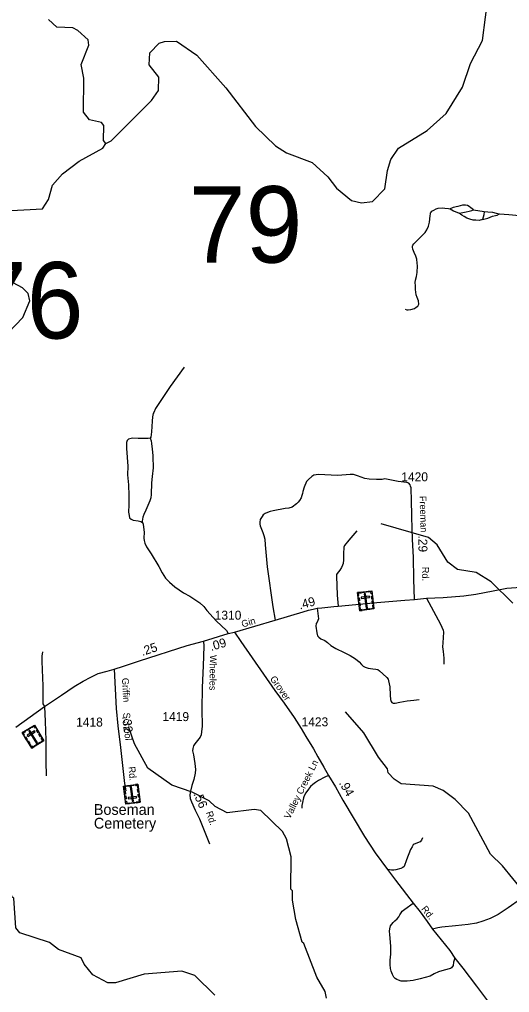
# Model space of a CAD drawing. Extents: x 2220236 to 2384410, y 720751 to 894131.
# Drawn here: x 2302795 to 2309628, y 851003 to 864576 of the extents above; entities that cross this region are included whole.
import ezdxf

# ---------------------------------------------------------------- set-up
doc = ezdxf.new("R2010")
doc.units = 0
doc.layers.add('Default', color=7, linetype='Continuous')

msp = doc.modelspace()

# ---------------------------------------------------------------- linework, layer by layer
at = {"layer": 'Default'}
msp.add_line((2309125, 861920), (2309273, 861897), dxfattribs=at)
for points in [[(2304000, 862845), (2304074, 862881), (2304635, 863446), (2304733, 863587), (2304739, 863772), (2304604, 863943), (2304611, 864111), (2304743, 864244), (2304817, 864270), (2304984, 864274), (2305269, 864076), (2305674, 863623), (2306088, 863085), (2306366, 862814), (2306517, 862715), (2306876, 862579), (2307095, 862381), (2307214, 862222), (2307424, 862050), (2307565, 862020), (2307715, 862036), (2307888, 862214), (2307927, 862471), (2307975, 862624), (2308082, 862783), (2308479, 863029), (2308743, 863266), (2308972, 863633), (2309085, 863960), (2309249, 864285), (2309333, 864938)], [(2304000, 862845), (2303966, 862886), (2303972, 863097), (2303938, 863138), (2303771, 863177), (2303687, 863285), (2303690, 863758), (2303655, 863950), (2303760, 864217), (2303751, 864292), (2303608, 864424), (2303541, 864458), (2303316, 864471), (2303198, 864578)], [(2301682, 859931), (2302065, 859953), (2302637, 860206), (2302843, 860418), (2302941, 860652), (2302914, 860753), (2302839, 860835), (2302495, 861015), (2302419, 861139), (2302384, 861273), (2302389, 861598), (2302454, 861764), (2302594, 861908), (2303118, 861936), (2303200, 862064), (2303256, 862263), (2303396, 862423), (2303628, 862600), (2303959, 862781), (2304000, 862845)], [(2308171, 860537), (2308196, 860525), (2308216, 860525), (2308251, 860530), (2308301, 860545), (2308327, 860562), (2308347, 860578), (2308362, 860603), (2308359, 860651), (2308339, 860700), (2308327, 860733), (2308317, 860809), (2308316, 860861), (2308312, 860905), (2308319, 860939), (2308329, 860993), (2308339, 861048), (2308344, 861138), (2308341, 861178), (2308334, 861231), (2308322, 861274), (2308296, 861324), (2308281, 861370), (2308274, 861400), (2308276, 861415), (2308279, 861427), (2308292, 861447), (2308361, 861515), (2308453, 861606), (2308473, 861641), (2308497, 861693), (2308513, 861747), (2308518, 861792), (2308521, 861840), (2308525, 861862), (2308528, 861877), (2308535, 861890), (2308546, 861900), (2308573, 861915), (2308605, 861935), (2308635, 861943), (2308687, 861947), (2308725, 861945), (2308775, 861940), (2308798, 861937)], [(2309125, 861920), (2309090, 861950), (2309067, 861968), (2309040, 861982), (2309012, 861988), (2308970, 861985), (2308906, 861968), (2308844, 861952), (2308798, 861937)], [(2308798, 861937), (2308848, 861907), (2308926, 861872)], [(2309488, 861865), (2309619, 861855), (2309767, 861842), (2309824, 861837), (2309835, 861837), (2309852, 861840), (2309867, 861852), (2309903, 861892), (2309935, 861938), (2309961, 861983), (2309976, 862000), (2309995, 862010), (2310029, 862013), (2310069, 862015), (2310127, 862012), (2310255, 862007), (2310365, 861990), (2310394, 861988), (2310423, 861972), (2310436, 861957), (2310451, 861943), (2310464, 861932), (2310482, 861929), (2310512, 861925)], [(2308926, 861872), (2308977, 861882), (2309025, 861892), (2309063, 861900), (2309100, 861910), (2309125, 861920)], [(2309253, 861784), (2309206, 861774), (2309156, 861776), (2309123, 861777), (2309073, 861789), (2309034, 861806), (2308997, 861826), (2308962, 861845), (2308926, 861872)], [(2309273, 861897), (2309268, 861849), (2309253, 861784)], [(2309253, 861784), (2309327, 861806), (2309389, 861831), (2309430, 861840), (2309457, 861847), (2309488, 861865)], [(2309273, 861897), (2309327, 861895), (2309390, 861889), (2309443, 861875), (2309488, 861865)], [(2305089, 859724), (2304897, 859455), (2304691, 859151), (2304668, 859096), (2304658, 859078), (2304650, 859035), (2304643, 858974), (2304635, 858822), (2304633, 858786), (2304625, 858748), (2304617, 858736)], [(2304617, 858736), (2304590, 858731), (2304532, 858731), (2304451, 858729), (2304374, 858736), (2304351, 858733), (2304316, 858721), (2304296, 858705), (2304285, 858675), (2304285, 858592), (2304306, 858347), (2304303, 858225), (2304316, 858083), (2304321, 857934), (2304321, 857806), (2304317, 857703), (2304322, 857657), (2304329, 857625), (2304350, 857605), (2304382, 857593), (2304450, 857582), (2304485, 857572), (2304510, 857557)], [(2304617, 858736), (2304631, 858700), (2304638, 858663), (2304644, 858580), (2304652, 858494), (2304654, 858429), (2304659, 858372), (2304657, 858321), (2304643, 858201), (2304638, 858112), (2304629, 857949), (2304625, 857904), (2304612, 857863), (2304585, 857796), (2304555, 857731), (2304530, 857672), (2304517, 857633), (2304511, 857607), (2304506, 857577), (2304510, 857557)], [(2308258, 858016), (2308256, 858042), (2308249, 858064), (2308242, 858085), (2308224, 858107), (2308197, 858119), (2308073, 858130), (2307890, 858169), (2307853, 858160), (2307774, 858160), (2307669, 858162), (2307611, 858173), (2307561, 858190), (2307507, 858208), (2307454, 858228), (2307434, 858231), (2307406, 858231), (2307232, 858217), (2306960, 858228), (2306930, 858226), (2306900, 858220), (2306870, 858203), (2306823, 858161), (2306795, 858131), (2306764, 858054), (2306745, 857994), (2306741, 857964), (2306733, 857934), (2306722, 857904), (2306698, 857866), (2306682, 857845), (2306659, 857819), (2306595, 857774), (2306549, 857760), (2306499, 857754), (2306330, 857724), (2306292, 857713), (2306254, 857701), (2306222, 857687), (2306194, 857664), (2306177, 857644), (2306151, 857602), (2306144, 857566), (2306146, 857536), (2306152, 857512), (2306189, 857420), (2306204, 857377), (2306214, 857325), (2306221, 857247), (2306248, 856941), (2306326, 856382), (2306361, 856197)], [(2308302, 856486), (2308292, 856770), (2308290, 857077), (2308273, 857323), (2308264, 857637), (2308263, 857884), (2308258, 858016)], [(2304510, 857557), (2304520, 857535), (2304526, 857494), (2304533, 857424), (2304530, 857339), (2304535, 857308), (2304545, 857271), (2304568, 857221), (2304631, 857122), (2304739, 856947), (2304784, 856858), (2304832, 856785), (2304888, 856725), (2304961, 856663), (2305082, 856580), (2305169, 856531), (2305255, 856476), (2305308, 856439), (2305366, 856389), (2305408, 856333), (2305497, 856232), (2305542, 856185), (2305607, 856122), (2305680, 856054), (2305706, 856009)], [(2309675, 856435), (2309372, 856731), (2309162, 856863), (2308903, 856902), (2308769, 857008), (2308617, 857248), (2308499, 857348), (2307839, 857541)], [(2307498, 857442), (2307388, 857315), (2307329, 857239), (2307319, 857216), (2307314, 857124), (2307313, 857039), (2307309, 856988), (2307297, 856964), (2307284, 856930), (2307260, 856894), (2307225, 856850), (2307217, 856832), (2307215, 856812), (2307226, 856546), (2307238, 856393)], [(2308302, 856486), (2308468, 856503), (2308704, 856514), (2308991, 856536), (2309157, 856561), (2309401, 856607), (2309591, 856641), (2309787, 856656), (2310004, 856679), (2310271, 856709), (2310661, 856747), (2310995, 856800), (2311168, 856818), (2311447, 856878), (2311520, 856900), (2311626, 856928), (2311754, 856979), (2311913, 857038), (2312048, 857084), (2312102, 857107), (2312252, 857162), (2312354, 857191)], [(2305794, 856031), (2306361, 856197), (2306751, 856313), (2306826, 856337), (2306888, 856350), (2306947, 856362), (2307010, 856368), (2307095, 856380), (2307176, 856388), (2307238, 856393), (2307778, 856443), (2308170, 856478), (2308302, 856486)], [(2308468, 856503), (2308663, 856139), (2308702, 856058), (2308705, 856031), (2308698, 855883), (2308695, 855825), (2308702, 855759), (2308710, 855667), (2308713, 855621), (2308712, 855583)], [(2306947, 856362), (2306962, 856214), (2306947, 856171), (2306934, 856149), (2306929, 856114), (2306942, 856019), (2306952, 855980), (2306969, 855958), (2306999, 855936), (2307052, 855912), (2307088, 855887), (2307136, 855843), (2307205, 855800), (2307323, 855745), (2307408, 855704), (2307478, 855657), (2307532, 855614), (2307562, 855579), (2307589, 855556), (2307617, 855541), (2307658, 855528), (2307720, 855518), (2307765, 855515), (2307790, 855508), (2307814, 855490), (2307863, 855446), (2307917, 855397), (2307936, 855373), (2307942, 855352), (2307957, 855267), (2307962, 855149), (2307970, 855088), (2307978, 855061), (2307986, 855048), (2308004, 855038), (2308033, 855040), (2308097, 855055), (2308202, 855073), (2308292, 855081), (2308366, 855089)], [(2305363, 855904), (2305706, 856009), (2305794, 856031)], [(2305794, 856031), (2305882, 855899), (2306357, 855217), (2306487, 855038), (2306625, 854838), (2306724, 854685), (2306788, 854572), (2306893, 854401), (2306955, 854292), (2307040, 854145), (2307103, 854029), (2307199, 853870), (2307305, 853684), (2307604, 853177), (2307753, 852951), (2307925, 852721), (2308037, 852570), (2308286, 852251), (2308381, 852128), (2308481, 851995), (2308554, 851887)], [(2304115, 855513), (2304247, 855553), (2304467, 855628), (2305134, 855842), (2305363, 855904)], [(2305363, 855904), (2305366, 855835), (2305356, 855561), (2305343, 855259), (2305338, 854950), (2305340, 854716), (2305333, 854639), (2305327, 854599), (2305313, 854566), (2305277, 854518), (2305239, 854472), (2305220, 854442), (2305212, 854409), (2305209, 854375), (2305219, 854319), (2305240, 854198), (2305247, 854113), (2305245, 854061), (2305225, 853975), (2305199, 853890), (2305179, 853811), (2305172, 853762), (2305177, 853711), (2305195, 853663), (2305245, 853545), (2305305, 853425), (2305443, 853075)], [(2303117, 855754), (2303107, 855696), (2303107, 855626), (2303112, 855503), (2303119, 855282), (2303120, 855082), (2303122, 855028), (2303144, 854994)], [(2302746, 854706), (2303144, 854994), (2303381, 855151), (2303559, 855273), (2303681, 855344), (2303788, 855404), (2303893, 855452), (2304017, 855487), (2304115, 855513)], [(2304115, 855513), (2304145, 854966), (2304164, 854725), (2304202, 854423), (2304258, 853918), (2304277, 853814)], [(2303144, 854994), (2303155, 854783), (2303162, 854521), (2303163, 854227), (2303167, 854027)], [(2310106, 851999), (2309962, 852239), (2309531, 852769), (2309363, 852933), (2309057, 853505), (2308871, 853694), (2308704, 853819), (2308561, 853882), (2308119, 853913), (2308019, 853978), (2307934, 854066), (2307925, 854125), (2307799, 854284), (2307595, 854623), (2307342, 854918)], [(2307077, 850926), (2307059, 851017), (2306941, 851216), (2306761, 851688), (2306735, 851706), (2306649, 852021), (2306604, 852289), (2306603, 852420), (2306577, 852445), (2306581, 852895), (2306520, 853145), (2306461, 853251), (2306158, 853540), (2306066, 853556), (2305691, 853511), (2305524, 853600), (2305440, 853675), (2305205, 853797), (2304921, 853893), (2304585, 854132), (2304398, 854473), (2304321, 854702)], [(2307103, 854029), (2307051, 854007), (2306964, 853962), (2306922, 853934), (2306883, 853903), (2306853, 853875), (2306823, 853841), (2306786, 853788), (2306765, 853748), (2306755, 853718), (2306739, 853652), (2306732, 853612), (2306730, 853574)], [(2308416, 853162), (2308402, 853130), (2308383, 853104), (2308297, 853071), (2308285, 853061), (2308272, 853034), (2308246, 852996), (2308193, 852854), (2308159, 852763), (2308141, 852745), (2308113, 852731), (2308043, 852712), (2308013, 852708), (2307981, 852711), (2307925, 852721)], [(2305519, 850967), (2305241, 851238), (2305057, 851303), (2304533, 851258), (2304134, 851137), (2304026, 851136), (2303817, 851249), (2303698, 851398), (2303656, 851488), (2303338, 851603), (2303212, 851700), (2302802, 851837), (2302743, 851904), (2302714, 852320), (2302689, 852338), (2302680, 852420), (2302527, 852670), (2302384, 852782), (2302234, 852848), (2301801, 852817), (2301458, 852898)], [(2309779, 852307), (2309608, 852184), (2309469, 852089), (2309357, 852036), (2309257, 851996), (2309166, 851970), (2309050, 851950), (2308873, 851933), (2308685, 851913), (2308630, 851903), (2308554, 851887)], [(2308866, 851481), (2308847, 851427), (2308841, 851379), (2308820, 851347), (2308806, 851337), (2308716, 851316), (2308638, 851293), (2308575, 851262), (2308519, 851232), (2308383, 851192), (2308286, 851171), (2308200, 851160), (2308156, 851160), (2308118, 851163), (2308078, 851173), (2308058, 851183), (2308031, 851199), (2308013, 851218), (2307995, 851252), (2307978, 851300), (2307970, 851338), (2307963, 851392), (2307965, 851452), (2307972, 851536), (2307973, 851584), (2307973, 851648), (2307957, 851814), (2307954, 851857), (2307958, 851893), (2307970, 851932), (2307985, 851958), (2308003, 851980), (2308029, 852004), (2308062, 852033), (2308084, 852059), (2308100, 852085), (2308115, 852115), (2308133, 852137), (2308167, 852166), (2308286, 852251)], [(2308554, 851887), (2308675, 851737), (2308795, 851587), (2308866, 851481), (2308978, 851341), (2309166, 851093), (2309363, 850829), (2309515, 850631), (2309868, 850159)]]:
    msp.add_lwpolyline(points, dxfattribs=at)
for points in [[(2307509, 856582), (2307706, 856606), (2307738, 856354), (2307540, 856329)], [(2307514, 856539), (2307525, 856540), (2307521, 856572), (2307562, 856577), (2307560, 856588), (2307509, 856582)], [(2307523, 856465), (2307518, 856508), (2307529, 856509), (2307535, 856466)], [(2307558, 856519), (2307560, 856501), (2307677, 856515), (2307674, 856534)], [(2307582, 856591), (2307634, 856597), (2307635, 856586), (2307584, 856579)], [(2307621, 856566), (2307602, 856564), (2307627, 856363), (2307646, 856365)], [(2307712, 856563), (2307700, 856562), (2307696, 856594), (2307656, 856589), (2307655, 856600), (2307706, 856606)], [(2307709, 856489), (2307704, 856532), (2307715, 856534), (2307721, 856491)], [(2307532, 856398), (2307526, 856441), (2307538, 856443), (2307543, 856400)], [(2307573, 856333), (2307572, 856344), (2307550, 856342), (2307545, 856382), (2307534, 856380), (2307540, 856329)], [(2307705, 856350), (2307704, 856361), (2307725, 856364), (2307720, 856404), (2307731, 856405), (2307738, 856354)], [(2307718, 856424), (2307712, 856467), (2307724, 856468), (2307729, 856425)], [(2307596, 856347), (2307680, 856358), (2307681, 856347), (2307597, 856336)], [(2302833, 854628), (2303003, 854732), (2303135, 854515), (2302965, 854411)], [(2302855, 854591), (2302865, 854597), (2302848, 854624), (2302883, 854646), (2302877, 854655), (2302833, 854628)], [(2302896, 854667), (2302940, 854694), (2302946, 854684), (2302902, 854657)], [(2302903, 854591), (2302913, 854575), (2303013, 854637), (2303003, 854653)], [(2302941, 854660), (2302925, 854650), (2303031, 854477), (2303047, 854487)], [(2303025, 854695), (2303016, 854689), (2302999, 854716), (2302964, 854695), (2302958, 854705), (2303003, 854732)], [(2303054, 854627), (2303031, 854663), (2303041, 854669), (2303063, 854632)], [(2303088, 854570), (2303065, 854607), (2303075, 854613), (2303098, 854576)], [(2302894, 854528), (2302871, 854565), (2302881, 854571), (2302904, 854534)], [(2302929, 854470), (2302906, 854507), (2302916, 854513), (2302939, 854476)], [(2303009, 854450), (2303081, 854495), (2303087, 854485), (2303014, 854441)], [(2303107, 854497), (2303101, 854507), (2303120, 854519), (2303099, 854553), (2303108, 854559), (2303135, 854515)], [(2302994, 854428), (2302988, 854438), (2302969, 854426), (2302948, 854461), (2302938, 854455), (2302965, 854411)], [(2304477, 853656), (2304280, 853630), (2304247, 853882), (2304444, 853908)], [(2304280, 853887), (2304281, 853875), (2304259, 853872), (2304265, 853832), (2304254, 853831), (2304247, 853882)], [(2304267, 853812), (2304273, 853769), (2304262, 853768), (2304256, 853811)], [(2304389, 853889), (2304305, 853878), (2304303, 853890), (2304387, 853901)], [(2304365, 853671), (2304384, 853673), (2304358, 853874), (2304339, 853872)], [(2304411, 853904), (2304413, 853892), (2304435, 853895), (2304440, 853855), (2304451, 853857), (2304444, 853908)], [(2304453, 853839), (2304459, 853796), (2304448, 853794), (2304442, 853837)], [(2304276, 853747), (2304282, 853704), (2304270, 853702), (2304265, 853745)], [(2304274, 853673), (2304285, 853674), (2304290, 853642), (2304330, 853648), (2304331, 853637), (2304280, 853630)], [(2304428, 853718), (2304426, 853736), (2304309, 853721), (2304311, 853703)], [(2304404, 853646), (2304352, 853639), (2304351, 853651), (2304402, 853657)], [(2304472, 853699), (2304460, 853697), (2304465, 853665), (2304424, 853660), (2304426, 853649), (2304477, 853656)], [(2304462, 853772), (2304468, 853729), (2304456, 853728), (2304451, 853771)]]:
    msp.add_lwpolyline(points, close=True, dxfattribs=at)

# ---------------------------------------------------------------- texts
for s, height, p in [('79', 1066.3, (2305154, 861184)), ('76', 1066.3, (2302102, 860126)), ('1420', 125, (2308119, 858134)), ('1310', 125, (2305517, 856204)), ('1419', 125, (2304788, 854789)), ('1418', 125, (2303585, 854713)), ('1423', 125, (2306728, 854716)), ('Boseman', 150, (2303832, 853481)), ('Cemetery', 150, (2303832, 853290))]:
    msp.add_text(s, height=height, dxfattribs=at).set_placement(p)
for s, height, rotation, p in [('Freeman', 95, 271.7163, (2308373, 857929)), ('.29', 125, 270.6099, (2308356, 857378)), ('Rd.', 95, 271.2376, (2308408, 856940)), ('.49', 125, 15.4909, (2306706, 856345)), ('Gin', 95, 16.6086, (2305905, 856094)), ('.25', 125, 18.1063, (2304509, 855697)), ('.09', 125, 16.6086, (2305468, 855766)), ('Wheeles', 95, 268.9917, (2305451, 855712)), ('Griffin', 95, 273.0212, (2304224, 855389)), ('Grover', 95, 305.2046, (2306283, 855379)), ('School', 95, 273.69, (2304241, 854904)), ('.32', 125, 276.5392, (2304226, 854853)), ('Valley Creek Ln', 95, 63.4467, (2306565, 853415)), ('Rd.', 95, 275.3931, (2304314, 854150)), ('.94', 125, 299.6086, (2307246, 853926)), ('.56', 125, 293.3504, (2305217, 853773)), ('Rd.', 95, 288.5917, (2305393, 853515)), ('Rd.', 95, 307.7905, (2308392, 852167))]:
    msp.add_text(s, height=height, rotation=rotation, dxfattribs=at).set_placement(p)

doc.saveas('drawing.dxf')
